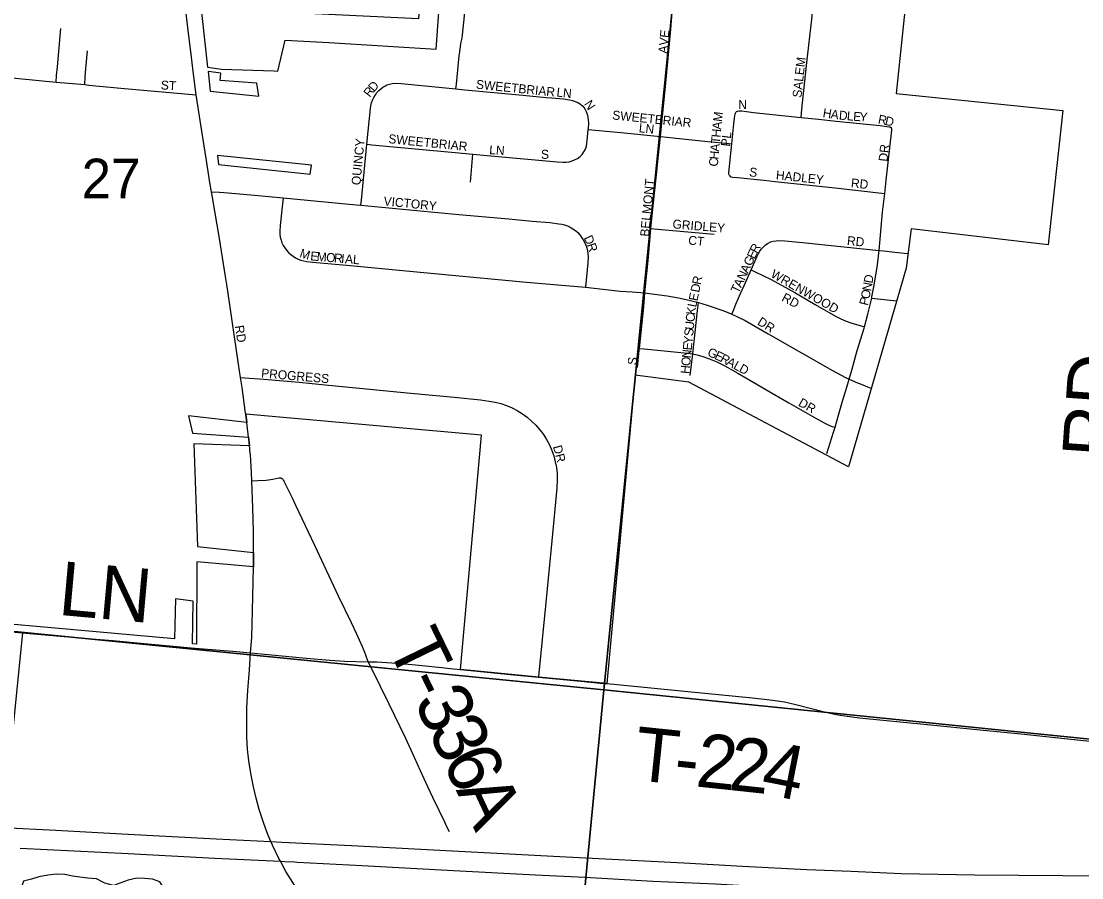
# Model space of a CAD drawing. Extents: x 1410790 to 1770854, y 566777 to 831614.
# Drawn here: x 1605259 to 1611171, y 690999 to 695774 of the extents above; entities that cross this region are included whole.
import ezdxf

# ---------------------------------------------------------------- set-up
doc = ezdxf.new("R2010")
doc.units = 0
for name, color, linetype in [('GM_X_City_Street', 7, 'Continuous'), ('GM_X_City_Street_Text', 7, 'Continuous'), ('GM_X_Corporation', 7, 'Continuous'), ('GM_X_County_Road', 7, 'Continuous'), ('GM_X_Interstate_Route', 7, 'Continuous'), ('GM_X_Minor_Lake', 7, 'Continuous'), ('GM_X_Section', 7, 'Continuous'), ('GM_X_Section_Text', 7, 'Continuous'), ('GM_X_Township_Road', 7, 'Continuous'), ('GM_X_Township_Road_Text', 7, 'Continuous')]:
    doc.layers.add(name, color=color, linetype=linetype)

msp = doc.modelspace()

# ---------------------------------------------------------------- linework, layer by layer
at = {"layer": 'GM_X_City_Street'}
for points in [[(1607681.7, 695396.6), (1607684.5, 695423.1), (1607691.1, 695483.2), (1607700.5, 695581.1), (1607701.6, 695590.7), (1607708.6, 695647.1), (1607708.8, 695648.5), (1607709.1, 695649.7), (1607714.5, 695672.3), (1607718.4, 695695.1), (1607718.7, 695696.7), (1607718.9, 695698.8), (1607738.5, 695894.6), (1607753.6, 696042.6), (1607764.1, 696148.8), (1607764.4, 696151.1), (1607780.2, 696309.8), (1607782.1, 696329.8)], [(1608821.9, 695131.7), (1608825.6, 695168.9), (1608839.2, 695298.8), (1608849, 695392.1), (1608864.4, 695568.9), (1608872.1, 695650), (1608879.4, 695730.3), (1608883.6, 695778.8), (1608889.7, 695843.3), (1608919.5, 696133.7), (1608930.1, 696238.9)], [(1606233.6, 695363.6), (1606217.2, 695493.5), (1606205.4, 695590.4), (1606189.2, 695722.2), (1606178.9, 695818.1), (1606166.8, 695916.7), (1606152.7, 696031.2), (1606141.5, 696125.3)], [(1609605.5, 695238.1), (1609610.6, 695284.4), (1609637, 695526.7), (1609649.6, 695639.7), (1609665.7, 695785), (1609701.1, 696124.3), (1609704.8, 696160.1)], [(1605452.8, 695435.2), (1605456.2, 695471.1), (1605460.9, 695520.2), (1605479, 695733.4)], [(1605612.5, 695420.6), (1605615.2, 695462.1), (1605619, 695509.9), (1605628.5, 695609.3)], [(1604917.8, 695488.6), (1605094.4, 695470.3), (1605245, 695454.7), (1605452.8, 695435.2), (1605521.6, 695428.7), (1605612.5, 695420.6), (1605635.6, 695418.5), (1605814.6, 695401.3), (1605961.2, 695388.7), (1606107.6, 695374.4), (1606233.6, 695363.6)], [(1607275.3, 695406.7), (1607284.8, 695412), (1607297.7, 695418.7), (1607311.7, 695423.5), (1607326.1, 695426.7), (1607344, 695428.5), (1607375.8, 695427), (1607681.7, 695396.6)], [(1606276.5, 695090.8), (1606265.3, 695161.4), (1606233.6, 695363.6)], [(1607185.8, 695087.9), (1607205.2, 695286.8), (1607207.7, 695303), (1607211.5, 695319), (1607216.6, 695334.4), (1607223.7, 695349.2), (1607233.3, 695364.4), (1607241.7, 695376.3), (1607251.8, 695387.1), (1607263.1, 695397.3), (1607275.3, 695406.7)], [(1607681.7, 695396.6), (1607732.3, 695391.6), (1608054.8, 695361.1), (1608184.4, 695349.4), (1608217.2, 695347.3), (1608282.2, 695341.2), (1608314.7, 695335.7), (1608330.9, 695331.8), (1608346.8, 695326.6), (1608362.3, 695320.1), (1608376.9, 695311), (1608389.3, 695299.8), (1608399.7, 695286.3), (1608407.7, 695271.2), (1608413.5, 695255.2), (1608417.4, 695238.8), (1608419.7, 695222.2), (1608420.5, 695210.5), (1608419.4, 695169.8)], [(1609219.8, 695090.3), (1609231, 695201.2), (1609236.8, 695247.6), (1609238.3, 695256.8), (1609239.8, 695261.4), (1609241.9, 695265.5), (1609244, 695268.3), (1609246.5, 695270.7)], [(1609246.5, 695270.7), (1609252.2, 695273), (1609261.3, 695274), (1609275, 695273.7), (1609340.1, 695266.1), (1609605.5, 695238.1)], [(1609605.5, 695238.1), (1609702.1, 695227.9), (1609800.8, 695217.7), (1610047.5, 695192.8), (1610096.6, 695185.7), (1610100.1, 695184.6), (1610103.3, 695183.4), (1610107.3, 695180.8), (1610109.5, 695177.9)], [(1610072.2, 694814.4), (1610080.6, 694888.4), (1610103.2, 695084.1), (1610110.8, 695149.4), (1610112.1, 695166.6), (1610112.1, 695169.8), (1610111.5, 695173.1), (1610110.7, 695175.9), (1610109.5, 695177.9)], [(1607777.1, 695033), (1607856.5, 695025.5), (1608246.1, 694989.4), (1608277.4, 694988.5), (1608296.6, 694988.5), (1608313.2, 694991.1), (1608329, 694995.2), (1608342.1, 695000.7), (1608359.3, 695009.2), (1608374.1, 695020.2), (1608385.6, 695031.6), (1608395.1, 695045.5), (1608403.3, 695060.6), (1608409, 695076.7), (1608412.3, 695093.4), (1608414.1, 695109.9), (1608419.4, 695169.8)], [(1608419.4, 695169.8), (1608601, 695153.9), (1608821.9, 695131.7)], [(1608769.2, 694619.1), (1608789.6, 694815.4), (1608801.1, 694935.2), (1608810.9, 695028), (1608821.9, 695131.7)], [(1608821.9, 695131.7), (1608893.7, 695124.4), (1609085.3, 695104.4), (1609202.5, 695092.2), (1609219.8, 695090.3)], [(1606319.5, 694823.5), (1606311, 694875.7), (1606301.1, 694937), (1606291.1, 694998.3), (1606276.5, 695090.8)], [(1607152.5, 694748.5), (1607155.3, 694776.9), (1607185.8, 695087.9)], [(1607185.8, 695087.9), (1607212.6, 695085.5), (1607677.8, 695042.4), (1607777.1, 695033)], [(1609206.8, 694913.2), (1609204.2, 694918.5), (1609203.2, 694922.3), (1609203.3, 694927), (1609204.9, 694948.1), (1609216.5, 695055.3), (1609219.8, 695090.3)], [(1607763.5, 694877.7), (1607775.1, 695009.8), (1607777.1, 695033)], [(1609206.8, 694913.2), (1609210.7, 694909), (1609214.6, 694906.6), (1609226.3, 694905.2), (1609251.7, 694902.1), (1609397.4, 694887.8), (1609461.5, 694881.1), (1609813, 694843.3), (1610022.1, 694820), (1610072.2, 694814.4)], [(1606319.5, 694823.5), (1606363.4, 694820.7), (1606412.9, 694817.6), (1606560, 694804.1), (1606719, 694789.2)], [(1606398.2, 694350.3), (1606364, 694562.1), (1606324.8, 694791.4), (1606319.5, 694823.5)], [(1606719, 694789.2), (1606715.6, 694756.7), (1606702.8, 694635), (1606700.7, 694602.3), (1606701.2, 694586), (1606703.1, 694569.9), (1606706.9, 694554.1), (1606712.2, 694538.6), (1606719.4, 694523.9), (1606728.1, 694509.9), (1606738.1, 694496.9), (1606749.2, 694484.9), (1606761.3, 694473.8), (1606774.2, 694463.7), (1606788.1, 694454.9), (1606802.9, 694447.9), (1606818.3, 694442.3), (1606850.2, 694434.7), (1606882.6, 694429.9), (1607095.1, 694411.5), (1607405.3, 694382.8), (1608074.4, 694319.7), (1608404.4, 694290.9)], [(1606719, 694789.2), (1607125.5, 694751.1), (1607152.5, 694748.5)], [(1610040.3, 694496.2), (1610060.3, 694709.1), (1610072.2, 694814.4)], [(1607152.5, 694748.5), (1607698.4, 694696.2), (1607976.8, 694672.1), (1608107.5, 694659.4), (1608205.9, 694651.2), (1608255.1, 694645.2), (1608271.6, 694642.4), (1608288, 694638.3), (1608303.9, 694632.7), (1608319.3, 694625.6), (1608333.9, 694617.2), (1608347.8, 694607.5), (1608360.6, 694596.3), (1608371.9, 694583.7), (1608391, 694556.1), (1608399.1, 694541.6), (1608405.9, 694526.3), (1608410.9, 694510.4), (1608415, 694494.2), (1608417.6, 694477.6), (1608418.8, 694461.4), (1608417, 694427.8), (1608404.4, 694290.9)], [(1608735.6, 694258.9), (1608738.8, 694295.1), (1608753.6, 694440.6), (1608759.3, 694504.5), (1608766.8, 694596.2), (1608769.2, 694619.1)], [(1608769.2, 694619.1), (1608807.8, 694615.3), (1608932.2, 694604), (1609120.8, 694586.9)], [(1609366.6, 694475.2), (1609367, 694475.9), (1609368.7, 694479.2), (1609376.6, 694492.1), (1609385.4, 694504.5), (1609395.9, 694516.9), (1609408, 694527.6), (1609421.5, 694536.7), (1609435.8, 694543.5), (1609451.1, 694547.8), (1609467.2, 694550.5), (1609483.4, 694551.8), (1609516, 694550.1), (1609613, 694539.7), (1610040.3, 694496.2)], [(1609327.3, 694388.7), (1609361.1, 694464.5), (1609366.6, 694475.2)], [(1609999.4, 694229.7), (1610001.2, 694237.5), (1610013.8, 694302), (1610031.3, 694415.4), (1610038.8, 694480.5), (1610040.3, 694496.2)], [(1610040.3, 694496.2), (1610065.3, 694493.7), (1610145.9, 694484.6), (1610200, 694479)], [(1606412.6, 694256.5), (1606405.2, 694307.1), (1606398.2, 694350.3)], [(1609219.6, 694140.1), (1609230.5, 694167), (1609242.5, 694197.1), (1609268, 694256.5), (1609288, 694300.8), (1609321.2, 694375.2), (1609327.3, 694388.7)], [(1609327.3, 694388.7), (1609346, 694379.5), (1609439, 694333.7), (1609570.4, 694262.1), (1609612.7, 694236.7), (1609683.8, 694195.2), (1609797.6, 694129.1), (1609827.3, 694114.3), (1609858, 694101.3), (1609889.5, 694090.4), (1609921.5, 694081.3), (1609959.3, 694070.5)], [(1608404.4, 694290.9), (1608598.3, 694269.9), (1608663.4, 694265.2), (1608712.4, 694261.2), (1608735.6, 694258.9)], [(1606481.6, 693787.1), (1606470.6, 693861.9), (1606412.6, 694256.5)], [(1608705.2, 693950), (1608728.8, 694182.1), (1608735.6, 694258.9)], [(1608735.6, 694258.9), (1608761.3, 694256), (1608859.3, 694243.7), (1608923.3, 694231.7), (1608982.8, 694218.7), (1609034, 694205.3)], [(1609001.8, 693919.1), (1609029.1, 694161.7), (1609034, 694205.3)], [(1609034, 694205.3), (1609082.6, 694191.4), (1609175.2, 694158.8), (1609219.6, 694140.1)], [(1609959.3, 694070.5), (1609978.6, 694141.6), (1609999.4, 694229.7)], [(1609999.4, 694229.7), (1610032.9, 694225.8), (1610138.2, 694214.8)], [(1609219.6, 694140.1), (1609250.7, 694126.9), (1609294.5, 694104.8), (1609423.3, 694031.9), (1609608.6, 693924.9), (1609780.3, 693827), (1609853.2, 693788.2), (1609873.8, 693778.8)], [(1609873.8, 693778.8), (1609888.5, 693828.9), (1609919.3, 693938.6), (1609957.2, 694062.7), (1609959.3, 694070.5)], [(1608694.2, 693843.2), (1608704.1, 693939.7), (1608705.2, 693950)], [(1608705.2, 693950), (1608730.4, 693947.3), (1608973.3, 693923.1), (1609001.8, 693919.1)], [(1608988.4, 693799.5), (1609001.8, 693919.1)], [(1609001.8, 693919.1), (1609007.3, 693918.2), (1609027, 693914.2), (1609059.1, 693905.2), (1609090.5, 693894.2), (1609136.3, 693874.7), (1609180.8, 693852.7), (1609252.8, 693812.2), (1609409.6, 693720.8), (1609538, 693646), (1609667, 693572.5), (1609734.9, 693534.3), (1609764.4, 693519.9), (1609778.7, 693514.4), (1609795, 693510.2)], [(1606481.6, 693787.1), (1606505.3, 693785.5), (1606611.1, 693778.3), (1606807.2, 693761.5), (1606953.9, 693746), (1607068.1, 693734.9), (1607410.9, 693702.6), (1607672, 693677.4), (1607819.1, 693662.7), (1607868, 693656.4), (1607900.6, 693650.3), (1607932.7, 693642.1), (1607964.1, 693631.5), (1607994.7, 693618.4), (1608024, 693602.9), (1608052.1, 693585.3), (1608079, 693566), (1608103.9, 693545), (1608128.2, 693521.5), (1608149.7, 693496.2), (1608169.2, 693469.3), (1608186.9, 693441.4), (1608202.7, 693412.2), (1608215.8, 693381.7), (1608226.9, 693350.5), (1608235.6, 693318.5), (1608241.9, 693285.9), (1608245.8, 693253), (1608246.9, 693219.7), (1608243.8, 693170.3), (1608216.2, 692876.3), (1608182.4, 692533.6), (1608142.6, 692120.9), (1608142.2, 692116.9)], [(1606509.8, 693588.1), (1606489.8, 693731.3), (1606481.6, 693787.1)], [(1609795, 693510.2), (1609814.6, 693577.7), (1609837, 693656.3), (1609860.8, 693734.5), (1609873.8, 693778.8)], [(1609873.8, 693778.8), (1609883.3, 693774.5), (1609911.5, 693761.1), (1609940, 693749.8), (1609994.4, 693727.9)], [(1609749.3, 693364.1), (1609787.2, 693483.4), (1609795, 693510.2)]]:
    msp.add_lwpolyline(points, dxfattribs=at)
at = {"layer": 'GM_X_Corporation'}
for points in [[(1606218.3, 696231.3), (1606233.3, 696096.4), (1607490.6, 696043.7), (1607474, 695787.9), (1606587.2, 695829.6), (1606577.2, 695914.6), (1606252.3, 695926), (1606297.6, 695518.4), (1606375.8, 695507.4), (1606667.6, 695497.2), (1606689.5, 695494.9), (1606729.5, 695668.3), (1606974.2, 695655.5), (1607570.9, 695617.4), (1607610.9, 696161.2)], [(1606300.3, 695493.8), (1606312.5, 695384.3), (1606583, 695356.5), (1606571.6, 695428.6), (1606368.1, 695442.9), (1606372.4, 695483.6)], [(1606352.4, 695025.4), (1606358, 694974.6), (1606870.3, 694921.8), (1606877.3, 694971.3)]]:
    msp.add_lwpolyline(points, close=True, dxfattribs=at)
for points in [[(1610192.7, 695923.9), (1610136.8, 695371.8), (1611065.3, 695276.3), (1610983.4, 694527), (1610219, 694617.3), (1610192, 694397.6), (1609870.7, 693289.1), (1608980.2, 693761.6), (1608680.9, 693801.2), (1608524, 692080.9), (1608142.2, 692116.9), (1607707.9, 692160), (1607823.9, 693465.8), (1606510.4, 693584.1), (1606516.2, 693537.4), (1606191.4, 693574.2), (1606213.6, 693477.9), (1606526.4, 693455), (1606531.4, 693405.9), (1606221, 693418.6), (1606240.5, 692845.4), (1606553.4, 692812.1), (1606553.8, 692732.7), (1606237.7, 692760.2), (1606235.4, 692300.9), (1606213.6, 692302.7), (1606216.9, 692541.7), (1606118.3, 692554.6), (1606112.7, 692330.5), (1605114, 692420.4)], [(1605042.3, 692384.6), (1605266.7, 692364.3), (1605134.3, 691066.3)]]:
    msp.add_lwpolyline(points, dxfattribs=at)
at = {"layer": 'GM_X_County_Road'}
for points in [[(1606514.4, 693551.4), (1606510.4, 693584.1), (1606509.8, 693588.1)], [(1606527.3, 693446.4), (1606526.4, 693455), (1606518.4, 693519.6), (1606516.1, 693537.4), (1606514.4, 693551.4)], [(1606532.6, 693393.8), (1606531.4, 693405.9), (1606527.3, 693446.4)], [(1606544.6, 693209.2), (1606542.7, 693258.4), (1606536.4, 693356.8), (1606533.9, 693381.4), (1606532.6, 693393.8)], [(1606725, 693208.1), (1606724.9, 693208.4), (1606722.1, 693213), (1606719.7, 693216.5), (1606716.6, 693220.3), (1606715, 693221.9), (1606713, 693223.5), (1606710.8, 693224.6), (1606708.4, 693225.5), (1606706.1, 693226.1), (1606703.7, 693226.5), (1606701.3, 693226.7), (1606698.8, 693226.9), (1606696.6, 693226.9), (1606693.9, 693226.6), (1606661.3, 693218.7), (1606624.6, 693213.3), (1606576.8, 693210.9), (1606544.6, 693209.2)], [(1606553.1, 692867.4), (1606552.7, 692929.8), (1606550.3, 693061.3), (1606544.6, 693209.2)], [(1607193.2, 692203.2), (1607179.3, 692239.2), (1607173.6, 692255), (1607160.6, 692285.3), (1607126.9, 692360.3), (1607099.5, 692420.2), (1607028.1, 692568.4), (1606895.5, 692851.5), (1606825.1, 693000.3), (1606789, 693074.1), (1606768.4, 693119), (1606725, 693208.1)], [(1606553.4, 692809.6), (1606553.4, 692812.1), (1606553.3, 692831.3), (1606553.1, 692867.4)], [(1606537.7, 692252.4), (1606543.7, 692338.5), (1606548.9, 692486.3), (1606553.8, 692732.7), (1606553.4, 692809.6)], [(1606707, 691084.7), (1606703.9, 691090.6), (1606695.4, 691106.3), (1606659.6, 691180), (1606651, 691200.3), (1606634, 691240.2), (1606611, 691301.5), (1606585.6, 691379.4), (1606567.9, 691442.4), (1606552.9, 691506.1), (1606540.5, 691570.4), (1606527.9, 691651.3), (1606520.8, 691716.4), (1606516.7, 691781.6), (1606515.5, 691863.5), (1606516.9, 691945.4), (1606522.3, 692043.6), (1606531, 692158.2), (1606537.7, 692252.4)], [(1606983.3, 690705.7), (1606922.9, 690773.9), (1606905.1, 690794.5), (1606854.2, 690858.7), (1606795.8, 690937.8), (1606759.3, 690992.1), (1606734.2, 691034.2), (1606707, 691084.7)]]:
    msp.add_lwpolyline(points, dxfattribs=at)
at = {"layer": 'GM_X_Interstate_Route'}
for points in [[(1605156.4, 691278.8), (1605451, 691263.7), (1605818.9, 691244.4), (1606344.7, 691216.4), (1606651, 691200.3), (1606710.8, 691197.1), (1607100.7, 691177.8), (1608296.3, 691115.5), (1608952.4, 691081.5), (1609279.9, 691064.1), (1609638.7, 691045.7), (1609885.5, 691034.7), (1610164.7, 691023.3), (1610574.9, 691014.8), (1611064.6, 691010.9), (1611265, 691009.1)], [(1605253.5, 691164.4), (1605854.7, 691133.9), (1606338.8, 691107.4), (1606703.9, 691090.6), (1606728.6, 691089.4)], [(1606728.6, 691089.4), (1606781.3, 691087)], [(1606781.3, 691087), (1606796.4, 691086.3), (1607160, 691066.2), (1607668.4, 691038.7), (1608125, 691015.5), (1608400.9, 691001.8), (1608780.3, 690980.6), (1609129.1, 690964.8), (1609549.8, 690940.4), (1609891.2, 690924.6), (1610090.9, 690916.1), (1610334, 690910.9), (1610645.8, 690907.3), (1610875.4, 690906), (1611187, 690901.2)]]:
    msp.add_lwpolyline(points, dxfattribs=at)
at = {"layer": 'GM_X_Minor_Lake'}
msp.add_lwpolyline([(1606049.4, 690766.8), (1606058.8, 690791.9), (1606065.1, 690837.9), (1606063.5, 690886), (1606057.8, 690936.1), (1606032.2, 690976.3), (1605990.3, 690990.7), (1605946.4, 690995), (1605902.5, 690997.3), (1605854.5, 690985.7), (1605814.4, 690969.9), (1605772.4, 690956.2), (1605724.5, 690968.6), (1605678.8, 690993), (1605630.9, 690997.3), (1605585, 691001.7), (1605545.1, 691008), (1605501.2, 691016.3), (1605455.3, 691018.7), (1605407.3, 691013), (1605357.3, 691003.4), (1605315.2, 690991.7), (1605271.2, 690980), (1605263.1, 690954)], dxfattribs=at)
at = {"layer": 'GM_X_Section'}
for points in [[(1609051.7, 697468.6), (1608507.1, 692045.6), (1603189.9, 692572.7), (1603688.3, 697982.3)], [(1609051.7, 697468.6), (1614682.3, 696901), (1614129.7, 691476), (1608507.1, 692045.6)], [(1603189.9, 692572.7), (1608507.1, 692045.6), (1607997.9, 686724.1), (1602694.7, 687247)], [(1608507.1, 692045.6), (1614129.7, 691476), (1613594.1, 686126.8), (1607997.9, 686724.1)]]:
    msp.add_lwpolyline(points, close=True, dxfattribs=at)
at = {"layer": 'GM_X_Township_Road'}
for points in [[(1604778.1, 692410.6), (1604790.7, 692409.1), (1604921.1, 692395.7), (1605042.3, 692384.6), (1605108.8, 692378.1), (1605193.8, 692371.1), (1605266.6, 692364.3), (1605327.1, 692359.4), (1605605.1, 692335), (1605768.6, 692320.7), (1605964.8, 692303.1), (1606226.2, 692278.9), (1606227.6, 692278.8)], [(1606227.6, 692278.8), (1606389.7, 692265.6), (1606437.9, 692261.3)], [(1606437.9, 692261.3), (1606537.7, 692252.4)], [(1606537.7, 692252.4), (1606635, 692243.6), (1606847.4, 692223.7), (1606978.2, 692212), (1607060, 692205.7), (1607193.2, 692203.2)], [(1607193.2, 692203.2), (1607240.6, 692202.4), (1607324, 692197.3), (1607437.3, 692187.5), (1607603.3, 692170.6), (1607649.7, 692165.9)], [(1607645.7, 691255.2), (1607630.3, 691287.3), (1607615.7, 691317.7), (1607602.1, 691346.1), (1607588.9, 691373.7), (1607554, 691446.6), (1607525.6, 691505.2), (1607484.8, 691594.8), (1607451.5, 691670.1), (1607402.6, 691774.4), (1607309.3, 691967.3), (1607210.8, 692167.7), (1607193.2, 692203.2)], [(1607649.7, 692165.9), (1607707.9, 692160), (1608005, 692130.1), (1608142.2, 692116.9)], [(1608142.2, 692116.9), (1608378, 692094.3), (1608505, 692082.6)], [(1608505, 692082.6), (1608524, 692080.9), (1608581.5, 692075.3), (1608974.7, 692037.9), (1609334.8, 692002.2), (1609448.9, 691989.3), (1609513.4, 691979.1), (1609577.1, 691965.2), (1609736.4, 691923.9), (1609801.1, 691909.6), (1609850.1, 691901.4), (1609932.1, 691891.3), (1610308.6, 691853.2), (1610603.3, 691823.8), (1610848.6, 691798.5), (1611110.4, 691771.1), (1611340.4, 691746.8)]]:
    msp.add_lwpolyline(points, dxfattribs=at)

# ---------------------------------------------------------------- texts
at = {"layer": 'GM_X_City_Street_Text'}
for s, rotation, p in [('E', 83.34602, (1608867.5, 695679.4)), ('V', 84.10997, (1608863, 695635.8)), ('A', 85.47052, (1608859.5, 695592.2)), ('SALEM', 83.92636, (1609607.6, 695346.1)), ('ST', 356.42537, (1606035.9, 695394.1)), ('D', 48.69685, (1607225.5, 695377.2)), ('SWEETBRIAR', 354.22644, (1607791.9, 695398.5)), ('R', 51.67773, (1607201.3, 695346.7)), ('L', 353.41388, (1608240.8, 695354.5)), ('N', 354.20991, (1608276.5, 695350.4)), ('N', 303.89617, (1608394.2, 695312.7)), ('N', 0.00001, (1609256.1, 695284)), ('SWEETBRIAR', 354.22541, (1608551.8, 695227)), ('M', 82.71345, (1609164.3, 695211.3)), ('H', 350.63827, (1609724.1, 695239.9)), ('A', 351.98698, (1609768.7, 695232.5)), ('D', 355.26321, (1609815.4, 695226)), ('L', 355.60208, (1609859.6, 695222.4)), ('E', 355.60208, (1609894.7, 695219.7)), ('Y', 355.60696, (1609929.8, 695217)), ('R', 349.04017, (1610031.9, 695204.7)), ('D', 346.10687, (1610070.1, 695197.3)), ('LN', 353.9889, (1608699.6, 695155.4)), ('A', 84.68811, (1609160.3, 695167.9)), ('QUINCY', 84.70887, (1607149.3, 694858.3)), ('SWEETBRIAR', 354.22644, (1607303.5, 695094.9)), ('T', 84.70087, (1609152.9, 695089.1)), ('H', 84.68089, (1609156.2, 695124.1)), ('PL', 82.87918, (1609208.1, 695073.4)), ('LN', 356.05688, (1607866.4, 695033.3)), ('A', 84.68089, (1609148.8, 695045.2)), ('DR', 83.99458, (1610087.2, 694989.7)), ('S', 0.00001, (1608156.1, 695007)), ('C', 84.67364, (1609141.1, 694962)), ('H', 84.68811, (1609144.8, 695001.4)), ('S', 352.87835, (1609314.5, 694910.1)), ('HADLEY', 354.1227, (1609463.9, 694892.5)), ('BELMONT', 84.80466, (1608758.3, 694571.6)), ('RD', 353.99339, (1609881.9, 694848.5)), ('VICTORY', 354.47201, (1607277, 694747.3)), ('GRIDLEY', 355.31539, (1608887.7, 694619.7)), ('D', 295.14762, (1608393.2, 694566.5)), ('R', 288.02409, (1608411.3, 694528.2)), ('CT', 353.65781, (1608974.8, 694529.8)), ('R', 63.11459, (1609361.2, 694476.1)), ('RD', 353.99459, (1609859.9, 694527.3)), ('M', 342.48083, (1606807.1, 694459.6)), ('E', 354.3253, (1606868.4, 694441.4)), ('M', 355.31672, (1606904.4, 694437.9)), ('O', 355.39278, (1606957.1, 694433.5)), ('R', 355.38154, (1607001, 694430)), ('I', 355.3817, (1607040.4, 694426.8)), ('A', 355.39278, (1607062.4, 694425)), ('L', 355.38605, (1607106.3, 694421.5)), ('E', 64.79742, (1609346.4, 694444.6)), ('A', 64.75932, (1609308.9, 694364.9)), ('G', 64.7874, (1609327.7, 694404.8)), ('R', 78.43887, (1609046.4, 694301.8)), ('N', 64.77909, (1609290.1, 694325.1)), ('WRENWOOD', 330.42262, (1609432.4, 694350.1)), ('D', 79.88187, (1610003.3, 694310)), ('D', 78.43917, (1609037.6, 694258.7)), ('T', 64.76688, (1609256.4, 694253.5)), ('A', 64.77259, (1609271.4, 694285.3)), ('N', 79.82454, (1609995.5, 694266.6)), ('E', 78.44625, (1609027.9, 694211.3)), ('RD', 332.10362, (1609493.5, 694217.9)), ('P', 76.06645, (1609977.4, 694185.9)), ('O', 78.30873, (1609986.3, 694222.1)), ('K', 82.23926, (1609015.2, 694134)), ('L', 78.8106, (1609021, 694176.8)), ('C', 84.34339, (1609011.4, 694095.1)), ('DR', 328.00321, (1609357.9, 694085.9)), ('RD', 278.97943, (1606449.4, 694075)), ('S', 84.33257, (1609003.6, 694016.3)), ('U', 84.32719, (1609007.1, 694051.3)), ('Y', 84.32719, (1608999.2, 693972.5)), ('N', 84.32964, (1608991.4, 693893.7)), ('E', 84.32529, (1608995.8, 693937.4)), ('G', 336.67226, (1609079.4, 693910.6)), ('E', 334.79161, (1609119.4, 693893.4)), ('S', 82.87834, (1608688, 693854.7)), ('O', 84.34365, (1608987.1, 693849.9)), ('R', 332.07749, (1609150.7, 693878.7)), ('A', 331.59711, (1609185.6, 693860.2)), ('L', 331.60059, (1609224.3, 693839.2)), ('PROGRESS', 355.10002, (1606594.9, 693788.1)), ('H', 84.32964, (1608982.7, 693806.1)), ('D', 331.61458, (1609255.3, 693822.5)), ('DR', 330.63836, (1609586.3, 693632.9)), ('DR', 284.74725, (1608222.4, 693402.8))]:
    msp.add_text(s, height=50, rotation=rotation, dxfattribs=at).set_placement(p)
at = {"layer": 'GM_X_Section_Text'}
msp.add_text('27', height=221, rotation=0.00001, dxfattribs=at).set_placement((1605595.3, 694786.7))
at = {"layer": 'GM_X_Township_Road_Text'}
for s, rotation, p in [('RD', 86.08575, (1611360.2, 693332.7)), ('LN', 354.852, (1605460.6, 692465.2)), ('T', 295.97393, (1607293, 692294.8)), ('-', 295.81988, (1607391, 692093.7)), ('3', 295.77055, (1607444.1, 691983.8)), ('3', 295.41756, (1607523.6, 691819.2)), ('T', 354.03227, (1608667.1, 691544.7)), ('2', 353.99944, (1609012.8, 691508.5)), ('2', 353.88394, (1609196.4, 691489.2)), ('6', 295.19759, (1607602.2, 691653.9)), ('4', 348.90082, (1609373.4, 691470.6)), ('-', 354.01755, (1608890.3, 691521.4)), ('A', 295.08, (1607680.2, 691488.1))]:
    msp.add_text(s, height=300, rotation=rotation, dxfattribs=at).set_placement(p)

doc.saveas('drawing.dxf')
